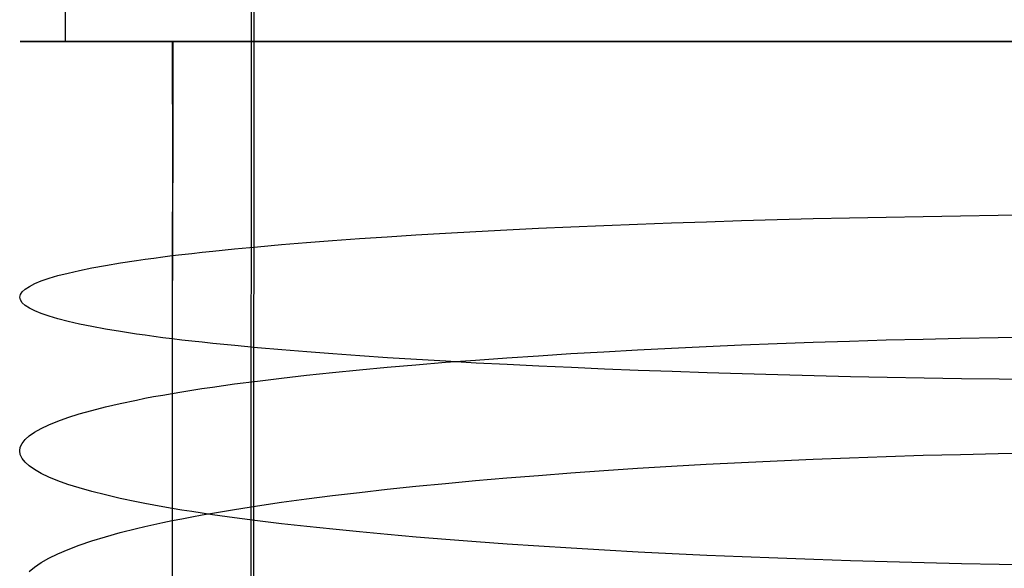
# Model space of a CAD drawing. Extents: x -383 to 1849, y -1185 to -529.
# Tile 742 of 870: x 1775 to 1788, y -1023 to -1016. Entities that reach past the tile are written whole.
import ezdxf

# ---------------------------------------------------------------- set-up
doc = ezdxf.new("R2010")
doc.units = 0
doc.layers.add('PREDEFINITO', color=7, linetype='CONTINUOUS')

msp = doc.modelspace()

# ---------------------------------------------------------------- linework, layer by layer
at = {"layer": 'PREDEFINITO'}
for p, q in [((1775.644, -1016.516, 663.883), (1775.644, -807.082, 663.883)), ((1778.04, -885.974, 440.631), (1778.002, -1075.436, 439.084)), ((1778.035, -1078.013, 439.038), (1778.09, -902.932, 440.751)), ((1775.069, -1016.516, 664.188), (1775.061, -1016.516, 663.696)), ((1775.061, -1016.516, 663.696), (1775.068, -1016.516, 663.204)), ((1775.068, -1016.516, 663.204), (1775.091, -1016.516, 662.712)), ((1775.092, -1016.516, 664.68), (1775.069, -1016.516, 664.188)), ((1775.091, -1016.516, 662.712), (1775.129, -1016.516, 662.222)), ((1775.13, -1016.516, 665.17), (1775.092, -1016.516, 664.68)), ((1775.129, -1016.516, 662.222), (1775.182, -1016.516, 661.733)), ((1775.184, -1016.516, 665.659), (1775.13, -1016.516, 665.17)), ((1775.182, -1016.516, 661.733), (1775.25, -1016.516, 661.246)), ((1775.252, -1016.516, 666.145), (1775.184, -1016.516, 665.659)), ((1775.25, -1016.516, 661.246), (1775.333, -1016.516, 660.763)), ((1775.336, -1016.516, 666.629), (1775.252, -1016.516, 666.145)), ((1775.333, -1016.516, 660.763), (1775.432, -1016.516, 660.282)), ((1775.436, -1016.516, 667.11), (1775.336, -1016.516, 666.629)), ((1775.432, -1016.516, 660.282), (1775.546, -1016.516, 659.805)), ((1775.55, -1016.516, 667.586), (1775.436, -1016.516, 667.11)), ((1775.546, -1016.516, 659.805), (1775.675, -1016.516, 659.333)), ((1775.68, -1016.516, 668.058), (1775.55, -1016.516, 667.586)), ((1775.644, -1016.516, 663.883), (1807.644, -1016.516, 663.883)), ((1775.675, -1016.516, 659.333), (1775.82, -1016.516, 658.865)), ((1775.824, -1016.516, 668.526), (1775.68, -1016.516, 668.058)), ((1775.82, -1016.516, 658.865), (1775.979, -1016.516, 658.403)), ((1775.985, -1016.516, 668.988), (1775.824, -1016.516, 668.526)), ((1775.979, -1016.516, 658.403), (1776.154, -1016.516, 657.947)), ((1776.16, -1016.516, 669.443), (1775.985, -1016.516, 668.988)), ((1776.154, -1016.516, 657.947), (1776.344, -1016.516, 657.498)), ((1776.35, -1016.516, 669.892), (1776.16, -1016.516, 669.443)), ((1776.344, -1016.516, 657.498), (1776.549, -1016.516, 657.056)), ((1776.556, -1016.516, 670.334), (1776.35, -1016.516, 669.892)), ((1776.549, -1016.516, 657.056), (1776.658, -1016.516, 656.838)), ((1776.665, -1016.516, 670.553), (1776.556, -1016.516, 670.334)), ((1776.658, -1016.516, 656.838), (1776.77, -1016.516, 656.621)), ((1776.777, -1016.516, 670.769), (1776.665, -1016.516, 670.553)), ((1776.77, -1016.516, 656.621), (1776.886, -1016.516, 656.407)), ((1776.893, -1016.516, 670.983), (1776.777, -1016.516, 670.769)), ((1776.886, -1016.516, 656.407), (1777.006, -1016.516, 656.195)), ((1777.013, -1016.516, 671.195), (1776.893, -1016.516, 670.983)), ((1777.006, -1016.516, 656.195), (1777.129, -1016.516, 655.985)), ((1777.006, -1016.516, 656.195), (1777.012, -1018.124, 656.213)), ((1777.137, -1016.516, 671.405), (1777.013, -1016.516, 671.195)), ((1777.013, -1016.516, 671.194), (1777.014, -1017.816, 671.209)), ((1777.129, -1016.516, 655.985), (1777.256, -1016.516, 655.778)), ((1777.265, -1016.516, 671.612), (1777.137, -1016.516, 671.405)), ((1777.256, -1016.516, 655.778), (1777.387, -1016.516, 655.572)), ((1777.396, -1016.516, 671.817), (1777.265, -1016.516, 671.612)), ((1777.387, -1016.516, 655.572), (1777.522, -1016.516, 655.369)), ((1777.531, -1016.516, 672.02), (1777.396, -1016.516, 671.817)), ((1777.522, -1016.516, 655.369), (1777.802, -1016.516, 654.97)), ((1777.811, -1016.516, 672.419), (1777.531, -1016.516, 672.02)), ((1777.802, -1016.516, 654.97), (1778.096, -1016.516, 654.58)), ((1778.105, -1016.516, 672.808), (1777.811, -1016.516, 672.419)), ((1778.096, -1016.516, 654.58), (1778.403, -1016.516, 654.201)), ((1778.412, -1016.516, 673.188), (1778.105, -1016.516, 672.808)), ((1778.403, -1016.516, 654.201), (1778.723, -1016.516, 653.831)), ((1778.733, -1016.516, 673.557), (1778.412, -1016.516, 673.188)), ((1778.723, -1016.516, 653.831), (1779.055, -1016.516, 653.472)), ((1779.065, -1016.516, 673.916), (1778.733, -1016.516, 673.557)), ((1779.055, -1016.516, 653.472), (1779.399, -1016.516, 653.124)), ((1779.41, -1016.516, 674.264), (1779.065, -1016.516, 673.916)), ((1779.399, -1016.516, 653.124), (1779.755, -1016.516, 652.786)), ((1779.766, -1016.516, 674.601), (1779.41, -1016.516, 674.264)), ((1779.755, -1016.516, 652.786), (1780.121, -1016.516, 652.46)), ((1780.133, -1016.516, 674.927), (1779.766, -1016.516, 674.601)), ((1780.121, -1016.516, 652.46), (1780.498, -1016.516, 652.145)), ((1780.51, -1016.516, 675.241), (1780.133, -1016.516, 674.927)), ((1780.498, -1016.516, 652.145), (1780.885, -1016.516, 651.843)), ((1780.897, -1016.516, 675.543), (1780.51, -1016.516, 675.241)), ((1780.885, -1016.516, 651.843), (1781.282, -1016.516, 651.552)), ((1781.294, -1016.516, 675.834), (1780.897, -1016.516, 675.543)), ((1781.282, -1016.516, 651.552), (1781.687, -1016.516, 651.274)), ((1781.7, -1016.516, 676.112), (1781.294, -1016.516, 675.834)), ((1781.687, -1016.516, 651.274), (1782.101, -1016.516, 651.008)), ((1782.114, -1016.516, 676.377), (1781.7, -1016.516, 676.112)), ((1782.101, -1016.516, 651.008), (1782.524, -1016.516, 650.755)), ((1782.537, -1016.516, 676.629), (1782.114, -1016.516, 676.377)), ((1782.524, -1016.516, 650.755), (1782.953, -1016.516, 650.515)), ((1782.967, -1016.516, 676.869), (1782.537, -1016.516, 676.629)), ((1782.953, -1016.516, 650.515), (1783.39, -1016.516, 650.289)), ((1783.404, -1016.516, 677.094), (1782.967, -1016.516, 676.869)), ((1783.39, -1016.516, 650.289), (1783.834, -1016.516, 650.077)), ((1783.848, -1016.516, 677.306), (1783.404, -1016.516, 677.094)), ((1783.834, -1016.516, 650.077), (1784.284, -1016.516, 649.878)), ((1784.298, -1016.516, 677.504), (1783.848, -1016.516, 677.306)), ((1784.284, -1016.516, 649.878), (1784.74, -1016.516, 649.694)), ((1784.754, -1016.516, 677.688), (1784.298, -1016.516, 677.504)), ((1784.74, -1016.516, 649.694), (1785.2, -1016.516, 649.524)), ((1785.215, -1016.516, 677.857), (1784.754, -1016.516, 677.688)), ((1785.2, -1016.516, 649.524), (1785.666, -1016.516, 649.369)), ((1785.68, -1016.516, 678.012), (1785.215, -1016.516, 677.857)), ((1785.666, -1016.516, 649.369), (1786.136, -1016.516, 649.23)), ((1786.15, -1016.516, 678.151), (1785.68, -1016.516, 678.012)), ((1786.136, -1016.516, 649.23), (1786.609, -1016.516, 649.105)), ((1786.624, -1016.516, 678.275), (1786.15, -1016.516, 678.151)), ((1786.609, -1016.516, 649.105), (1787.086, -1016.516, 648.997)), ((1787.101, -1016.516, 678.383), (1786.624, -1016.516, 678.275)), ((1787.086, -1016.516, 648.997), (1787.566, -1016.516, 648.904)), ((1787.581, -1016.516, 678.475), (1787.101, -1016.516, 678.383)), ((1787.566, -1016.516, 648.904), (1788.049, -1016.516, 648.827)), ((1788.064, -1016.516, 678.551), (1787.581, -1016.516, 678.475)), ((1777.014, -1017.816, 671.209), (1777.012, -1018.833, 671.202)), ((1777.012, -1018.124, 656.213), (1777.007, -1019.251, 656.2)), ((1785.667, -1018.767, 649.395), (1786.137, -1018.758, 649.256)), ((1786.137, -1018.758, 649.256), (1786.61, -1018.749, 649.132)), ((1786.61, -1018.749, 649.132), (1787.087, -1018.741, 649.023)), ((1787.087, -1018.741, 649.023), (1787.567, -1018.734, 648.931)), ((1787.567, -1018.734, 648.931), (1788.049, -1018.729, 648.854)), ((1777.012, -1018.833, 671.202), (1777.007, -1020.315, 671.153)), ((1781.689, -1018.902, 651.294), (1782.103, -1018.884, 651.029)), ((1782.103, -1018.884, 651.029), (1782.525, -1018.866, 650.777)), ((1782.525, -1018.866, 650.777), (1782.955, -1018.849, 650.538)), ((1782.955, -1018.849, 650.538), (1783.392, -1018.833, 650.312)), ((1783.392, -1018.833, 650.312), (1783.836, -1018.818, 650.1)), ((1783.836, -1018.818, 650.1), (1784.285, -1018.803, 649.902)), ((1784.285, -1018.803, 649.902), (1784.741, -1018.79, 649.719)), ((1784.741, -1018.79, 649.719), (1785.202, -1018.778, 649.549)), ((1785.202, -1018.778, 649.549), (1785.667, -1018.767, 649.395)), ((1779.401, -1019.034, 653.138), (1779.757, -1019.01, 652.802)), ((1779.757, -1019.01, 652.802), (1780.123, -1018.987, 652.477)), ((1780.123, -1018.987, 652.477), (1780.5, -1018.964, 652.163)), ((1780.5, -1018.964, 652.163), (1780.887, -1018.943, 651.861)), ((1780.887, -1018.943, 651.861), (1781.284, -1018.922, 651.571)), ((1781.284, -1018.922, 651.571), (1781.689, -1018.902, 651.294)), ((1777.804, -1019.164, 654.979), (1778.098, -1019.137, 654.591)), ((1778.098, -1019.137, 654.591), (1778.405, -1019.11, 654.212)), ((1778.405, -1019.11, 654.212), (1778.725, -1019.084, 653.844)), ((1778.725, -1019.084, 653.844), (1779.057, -1019.058, 653.486)), ((1779.057, -1019.058, 653.486), (1779.401, -1019.034, 653.138)), ((1776.771, -1019.282, 656.625), (1776.887, -1019.266, 656.412)), ((1776.887, -1019.266, 656.412), (1777.007, -1019.251, 656.2)), ((1777.007, -1019.251, 656.2), (1777.005, -1020.175, 656.168)), ((1777.007, -1019.251, 656.2), (1777.131, -1019.236, 655.991)), ((1777.131, -1019.236, 655.991), (1777.258, -1019.222, 655.784)), ((1777.258, -1019.222, 655.784), (1777.389, -1019.207, 655.579)), ((1777.389, -1019.207, 655.579), (1777.524, -1019.193, 655.377)), ((1777.524, -1019.193, 655.377), (1777.804, -1019.164, 654.979)), ((1775.979, -1019.408, 658.401), (1776.155, -1019.376, 657.947)), ((1776.155, -1019.376, 657.947), (1776.345, -1019.344, 657.499)), ((1776.345, -1019.344, 657.499), (1776.55, -1019.312, 657.058)), ((1776.55, -1019.312, 657.058), (1776.659, -1019.297, 656.841)), ((1776.659, -1019.297, 656.841), (1776.771, -1019.282, 656.625)), ((1775.431, -1019.541, 660.274), (1775.546, -1019.507, 659.798)), ((1775.546, -1019.507, 659.798), (1775.675, -1019.474, 659.328)), ((1775.675, -1019.474, 659.328), (1775.82, -1019.441, 658.862)), ((1775.82, -1019.441, 658.862), (1775.979, -1019.408, 658.401)), ((1775.127, -1019.679, 662.207), (1775.18, -1019.644, 661.72)), ((1775.18, -1019.644, 661.72), (1775.249, -1019.609, 661.235)), ((1775.249, -1019.609, 661.235), (1775.332, -1019.575, 660.753)), ((1775.332, -1019.575, 660.753), (1775.431, -1019.541, 660.274)), ((1775.058, -1019.783, 663.676), (1775.066, -1019.748, 663.186)), ((1775.066, -1019.748, 663.186), (1775.089, -1019.713, 662.696)), ((1775.089, -1019.713, 662.696), (1775.127, -1019.679, 662.207)), ((1775.066, -1019.818, 664.167), (1775.058, -1019.783, 663.676)), ((1775.088, -1019.853, 664.657), (1775.066, -1019.818, 664.167)), ((1775.126, -1019.888, 665.146), (1775.088, -1019.853, 664.657)), ((1775.18, -1019.922, 665.633), (1775.126, -1019.888, 665.146)), ((1775.248, -1019.957, 666.118), (1775.18, -1019.922, 665.633)), ((1775.332, -1019.991, 666.6), (1775.248, -1019.957, 666.118)), ((1775.431, -1020.025, 667.079), (1775.332, -1019.991, 666.6)), ((1775.545, -1020.059, 667.554), (1775.431, -1020.025, 667.079)), ((1775.674, -1020.092, 668.025), (1775.545, -1020.059, 667.554)), ((1775.819, -1020.126, 668.491), (1775.674, -1020.092, 668.025)), ((1775.979, -1020.158, 668.952), (1775.819, -1020.126, 668.491)), ((1776.154, -1020.191, 669.406), (1775.979, -1020.158, 668.952)), ((1776.345, -1020.223, 669.854), (1776.154, -1020.191, 669.406)), ((1776.55, -1020.254, 670.295), (1776.345, -1020.223, 669.854)), ((1776.659, -1020.269, 670.512), (1776.55, -1020.254, 670.295)), ((1776.771, -1020.285, 670.728), (1776.659, -1020.269, 670.512)), ((1777.005, -1020.175, 656.168), (1777.006, -1022.639, 656.011)), ((1776.887, -1020.3, 670.942), (1776.771, -1020.285, 670.728)), ((1777.007, -1020.315, 671.153), (1776.887, -1020.3, 670.942)), ((1777.007, -1020.315, 671.153), (1777.006, -1022.482, 671.037)), ((1777.131, -1020.33, 671.362), (1777.007, -1020.315, 671.153)), ((1777.258, -1020.345, 671.569), (1777.131, -1020.33, 671.362)), ((1777.39, -1020.359, 671.774), (1777.258, -1020.345, 671.569)), ((1777.525, -1020.374, 671.977), (1777.39, -1020.359, 671.774)), ((1777.805, -1020.402, 672.375), (1777.525, -1020.374, 671.977)), ((1778.099, -1020.429, 672.763), (1777.805, -1020.402, 672.375)), ((1783.835, -1020.412, 650.035), (1784.285, -1020.393, 649.838)), ((1784.285, -1020.393, 649.838), (1784.74, -1020.375, 649.654)), ((1784.74, -1020.375, 649.654), (1785.201, -1020.358, 649.485)), ((1785.201, -1020.358, 649.485), (1785.667, -1020.343, 649.331)), ((1785.667, -1020.343, 649.331), (1786.136, -1020.329, 649.192)), ((1786.136, -1020.329, 649.192), (1786.61, -1020.317, 649.068)), ((1786.61, -1020.317, 649.068), (1787.087, -1020.306, 648.96)), ((1787.087, -1020.306, 648.96), (1787.567, -1020.297, 648.868)), ((1787.567, -1020.297, 648.868), (1788.049, -1020.29, 648.791)), ((1778.407, -1020.456, 673.142), (1778.099, -1020.429, 672.763)), ((1778.727, -1020.483, 673.51), (1778.407, -1020.456, 673.142)), ((1779.06, -1020.508, 673.868), (1778.727, -1020.483, 673.51)), ((1779.404, -1020.533, 674.216), (1779.06, -1020.508, 673.868)), ((1781.688, -1020.53, 651.227), (1782.102, -1020.504, 650.962)), ((1782.102, -1020.504, 650.962), (1782.525, -1020.479, 650.711)), ((1782.525, -1020.479, 650.711), (1782.954, -1020.455, 650.472)), ((1782.954, -1020.455, 650.472), (1783.391, -1020.433, 650.247)), ((1783.391, -1020.433, 650.247), (1783.835, -1020.412, 650.035)), ((1779.76, -1020.557, 674.552), (1779.404, -1020.533, 674.216)), ((1779.755, -1020.678, 652.732), (1780.122, -1020.646, 652.408)), ((1780.128, -1020.58, 674.877), (1779.76, -1020.557, 674.552)), ((1780.122, -1020.646, 652.408), (1780.499, -1020.615, 652.095)), ((1780.505, -1020.602, 675.191), (1780.128, -1020.58, 674.877)), ((1780.499, -1020.615, 652.095), (1780.886, -1020.586, 651.793)), ((1780.893, -1020.624, 675.493), (1780.505, -1020.602, 675.191)), ((1780.886, -1020.586, 651.793), (1781.283, -1020.557, 651.504)), ((1781.29, -1020.644, 675.783), (1780.893, -1020.624, 675.493)), ((1781.283, -1020.557, 651.504), (1781.688, -1020.53, 651.227)), ((1781.696, -1020.664, 676.061), (1781.29, -1020.644, 675.783)), ((1778.403, -1020.817, 654.139), (1778.723, -1020.781, 653.772)), ((1778.723, -1020.781, 653.772), (1779.056, -1020.745, 653.414)), ((1779.056, -1020.745, 653.414), (1779.4, -1020.711, 653.068)), ((1779.4, -1020.711, 653.068), (1779.755, -1020.678, 652.732)), ((1782.11, -1020.683, 676.326), (1781.696, -1020.664, 676.061)), ((1782.533, -1020.701, 676.578), (1782.11, -1020.683, 676.326)), ((1782.963, -1020.718, 676.817), (1782.533, -1020.701, 676.578)), ((1783.401, -1020.734, 677.043), (1782.963, -1020.718, 676.817)), ((1783.845, -1020.749, 677.255), (1783.401, -1020.734, 677.043)), ((1784.295, -1020.763, 677.452), (1783.845, -1020.749, 677.255)), ((1784.751, -1020.776, 677.636), (1784.295, -1020.763, 677.452)), ((1785.213, -1020.788, 677.805), (1784.751, -1020.776, 677.636)), ((1777.522, -1020.931, 655.301), (1777.802, -1020.892, 654.904)), ((1777.802, -1020.892, 654.904), (1778.096, -1020.854, 654.517)), ((1778.096, -1020.854, 654.517), (1778.403, -1020.817, 654.139)), ((1785.679, -1020.799, 677.96), (1785.213, -1020.788, 677.805)), ((1786.149, -1020.809, 678.099), (1785.679, -1020.799, 677.96)), ((1786.623, -1020.818, 678.223), (1786.149, -1020.809, 678.099)), ((1787.1, -1020.826, 678.331), (1786.623, -1020.818, 678.223)), ((1787.58, -1020.832, 678.424), (1787.1, -1020.826, 678.331)), ((1788.063, -1020.838, 678.5), (1787.58, -1020.832, 678.424)), ((1776.769, -1021.054, 656.547), (1776.885, -1021.033, 656.334)), ((1776.885, -1021.033, 656.334), (1777.005, -1021.012, 656.123)), ((1777.005, -1021.012, 656.123), (1777.129, -1020.992, 655.914)), ((1777.129, -1020.992, 655.914), (1777.256, -1020.971, 655.708)), ((1777.256, -1020.971, 655.708), (1777.387, -1020.951, 655.503)), ((1777.387, -1020.951, 655.503), (1777.522, -1020.931, 655.301)), ((1776.153, -1021.184, 657.865), (1776.343, -1021.14, 657.418)), ((1776.343, -1021.14, 657.418), (1776.549, -1021.097, 656.979)), ((1776.549, -1021.097, 656.979), (1776.657, -1021.075, 656.762)), ((1776.657, -1021.075, 656.762), (1776.769, -1021.054, 656.547)), ((1775.673, -1021.32, 659.242), (1775.818, -1021.274, 658.778)), ((1775.818, -1021.274, 658.778), (1775.978, -1021.229, 658.318)), ((1775.978, -1021.229, 658.318), (1776.153, -1021.184, 657.865)), ((1775.429, -1021.413, 660.186), (1775.544, -1021.366, 659.712)), ((1775.544, -1021.366, 659.712), (1775.673, -1021.32, 659.242)), ((1775.178, -1021.555, 661.628), (1775.247, -1021.507, 661.144)), ((1775.247, -1021.507, 661.144), (1775.33, -1021.46, 660.663)), ((1775.33, -1021.46, 660.663), (1775.429, -1021.413, 660.186)), ((1775.064, -1021.699, 663.09), (1775.087, -1021.651, 662.602)), ((1775.087, -1021.651, 662.602), (1775.125, -1021.603, 662.114)), ((1775.125, -1021.603, 662.114), (1775.178, -1021.555, 661.628)), ((1775.056, -1021.747, 663.579), (1775.064, -1021.699, 663.09)), ((1775.064, -1021.795, 664.069), (1775.056, -1021.747, 663.579)), ((1787.087, -1021.792, 648.864), (1787.567, -1021.781, 648.772)), ((1787.567, -1021.781, 648.772), (1788.049, -1021.772, 648.696)), ((1775.087, -1021.844, 664.557), (1775.064, -1021.795, 664.069)), ((1775.125, -1021.892, 665.045), (1775.087, -1021.844, 664.557)), ((1775.178, -1021.94, 665.531), (1775.125, -1021.892, 665.045)), ((1783.835, -1021.919, 649.937), (1784.285, -1021.895, 649.74)), ((1784.285, -1021.895, 649.74), (1784.74, -1021.874, 649.557)), ((1784.74, -1021.874, 649.557), (1785.201, -1021.854, 649.388)), ((1785.201, -1021.854, 649.388), (1785.667, -1021.836, 649.234)), ((1785.667, -1021.836, 649.234), (1786.136, -1021.819, 649.095)), ((1786.136, -1021.819, 649.095), (1786.61, -1021.804, 648.972)), ((1786.61, -1021.804, 648.972), (1787.087, -1021.792, 648.864)), ((1775.246, -1021.987, 666.014), (1775.178, -1021.94, 665.531)), ((1775.33, -1022.035, 666.495), (1775.246, -1021.987, 666.014)), ((1775.429, -1022.082, 666.973), (1775.33, -1022.035, 666.495)), ((1781.688, -1022.06, 651.126), (1782.102, -1022.028, 650.862)), ((1782.102, -1022.028, 650.862), (1782.525, -1021.999, 650.611)), ((1782.525, -1021.999, 650.611), (1782.955, -1021.97, 650.373)), ((1782.955, -1021.97, 650.373), (1783.391, -1021.944, 650.148)), ((1783.391, -1021.944, 650.148), (1783.835, -1021.919, 649.937)), ((1775.543, -1022.128, 667.447), (1775.429, -1022.082, 666.973)), ((1775.673, -1022.175, 667.917), (1775.543, -1022.128, 667.447)), ((1780.122, -1022.199, 652.304), (1780.499, -1022.162, 651.991)), ((1780.499, -1022.162, 651.991), (1780.886, -1022.127, 651.691)), ((1780.886, -1022.127, 651.691), (1781.283, -1022.093, 651.402)), ((1781.283, -1022.093, 651.402), (1781.688, -1022.06, 651.126)), ((1775.818, -1022.221, 668.381), (1775.673, -1022.175, 667.917)), ((1775.977, -1022.266, 668.841), (1775.818, -1022.221, 668.381)), ((1776.153, -1022.311, 669.294), (1775.977, -1022.266, 668.841)), ((1779.056, -1022.319, 653.308), (1779.4, -1022.278, 652.963)), ((1779.4, -1022.278, 652.963), (1779.756, -1022.238, 652.628)), ((1779.756, -1022.238, 652.628), (1780.122, -1022.199, 652.304)), ((1776.343, -1022.355, 669.741), (1776.153, -1022.311, 669.294)), ((1776.549, -1022.398, 670.181), (1776.343, -1022.355, 669.741)), ((1776.657, -1022.419, 670.398), (1776.549, -1022.398, 670.181)), ((1778.096, -1022.449, 654.408), (1778.403, -1022.404, 654.032)), ((1778.403, -1022.404, 654.032), (1778.723, -1022.361, 653.665)), ((1778.723, -1022.361, 653.665), (1779.056, -1022.319, 653.308)), ((1776.77, -1022.441, 670.613), (1776.657, -1022.419, 670.398)), ((1776.886, -1022.462, 670.826), (1776.77, -1022.441, 670.613)), ((1777.006, -1022.482, 671.037), (1776.886, -1022.462, 670.826)), ((1777.13, -1022.503, 671.245), (1777.006, -1022.482, 671.037)), ((1777.006, -1022.482, 671.037), (1777.006, -1024.403, 670.894)), ((1777.257, -1022.523, 671.452), (1777.13, -1022.503, 671.245)), ((1777.388, -1022.543, 671.656), (1777.257, -1022.523, 671.452)), ((1777.388, -1022.566, 655.393), (1777.522, -1022.542, 655.191)), ((1777.523, -1022.563, 671.858), (1777.388, -1022.543, 671.656)), ((1777.522, -1022.542, 655.191), (1777.802, -1022.495, 654.795)), ((1777.802, -1022.495, 654.795), (1778.096, -1022.449, 654.408)), ((1776.77, -1022.689, 656.434), (1776.886, -1022.664, 656.221)), ((1776.886, -1022.664, 656.221), (1777.006, -1022.639, 656.011)), ((1777.006, -1022.639, 656.011), (1777.005, -1025.878, 655.702)), ((1777.006, -1022.639, 656.011), (1777.129, -1022.614, 655.803)), ((1777.129, -1022.614, 655.803), (1777.257, -1022.59, 655.597)), ((1777.257, -1022.59, 655.597), (1777.388, -1022.566, 655.393)), ((1777.804, -1022.602, 672.255), (1777.523, -1022.563, 671.858)), ((1778.098, -1022.641, 672.643), (1777.804, -1022.602, 672.255)), ((1778.405, -1022.678, 673.021), (1778.098, -1022.641, 672.643)), ((1776.153, -1022.845, 657.75), (1776.343, -1022.792, 657.304)), ((1776.343, -1022.792, 657.304), (1776.549, -1022.74, 656.865)), ((1776.549, -1022.74, 656.865), (1776.657, -1022.715, 656.649)), ((1776.657, -1022.715, 656.649), (1776.77, -1022.689, 656.434)), ((1778.726, -1022.714, 673.388), (1778.405, -1022.678, 673.021)), ((1779.059, -1022.749, 673.746), (1778.726, -1022.714, 673.388)), ((1779.403, -1022.784, 674.092), (1779.059, -1022.749, 673.746)), ((1779.759, -1022.817, 674.428), (1779.403, -1022.784, 674.092)), ((1775.818, -1022.953, 658.66), (1775.978, -1022.899, 658.202)), ((1775.978, -1022.899, 658.202), (1776.153, -1022.845, 657.75)), ((1780.127, -1022.849, 674.753), (1779.759, -1022.817, 674.428)), ((1780.504, -1022.88, 675.066), (1780.127, -1022.849, 674.753)), ((1780.892, -1022.909, 675.367), (1780.504, -1022.88, 675.066)), ((1781.289, -1022.938, 675.656), (1780.892, -1022.909, 675.367)), ((1775.544, -1023.064, 659.593), (1775.674, -1023.008, 659.124)), ((1775.674, -1023.008, 659.124), (1775.818, -1022.953, 658.66)), ((1781.695, -1022.965, 675.934), (1781.289, -1022.938, 675.656)), ((1782.109, -1022.991, 676.198), (1781.695, -1022.965, 675.934)), ((1782.532, -1023.016, 676.45), (1782.109, -1022.991, 676.198)), ((1782.963, -1023.04, 676.688), (1782.532, -1023.016, 676.45)), ((1783.4, -1023.062, 676.914), (1782.963, -1023.04, 676.688)), ((1775.331, -1023.176, 660.542), (1775.43, -1023.12, 660.065)), ((1775.43, -1023.12, 660.065), (1775.544, -1023.064, 659.593)), ((1783.844, -1023.083, 677.125), (1783.4, -1023.062, 676.914)), ((1784.295, -1023.102, 677.323), (1783.844, -1023.083, 677.125)), ((1784.751, -1023.12, 677.506), (1784.295, -1023.102, 677.323)), ((1785.212, -1023.137, 677.675), (1784.751, -1023.12, 677.506)), ((1785.678, -1023.152, 677.829), (1785.212, -1023.137, 677.675)), ((1786.148, -1023.166, 677.968), (1785.678, -1023.152, 677.829)), ((1786.622, -1023.178, 678.092), (1786.148, -1023.166, 677.968)), ((1775.179, -1023.29, 661.505), (1775.247, -1023.233, 661.022)), ((1775.247, -1023.233, 661.022), (1775.331, -1023.176, 660.542)), ((1787.1, -1023.189, 678.2), (1786.622, -1023.178, 678.092)), ((1787.58, -1023.198, 678.292), (1787.1, -1023.189, 678.2)), ((1788.063, -1023.205, 678.368), (1787.58, -1023.198, 678.292))]:
    msp.add_line(p, q, dxfattribs=at)
at = {"layer": 'PREDEFINITO', "extrusion": (0, 1, 0)}
msp.add_circle((-1791.644, 663.883, -1016.516), 16, dxfattribs=at)

doc.saveas('drawing.dxf')
